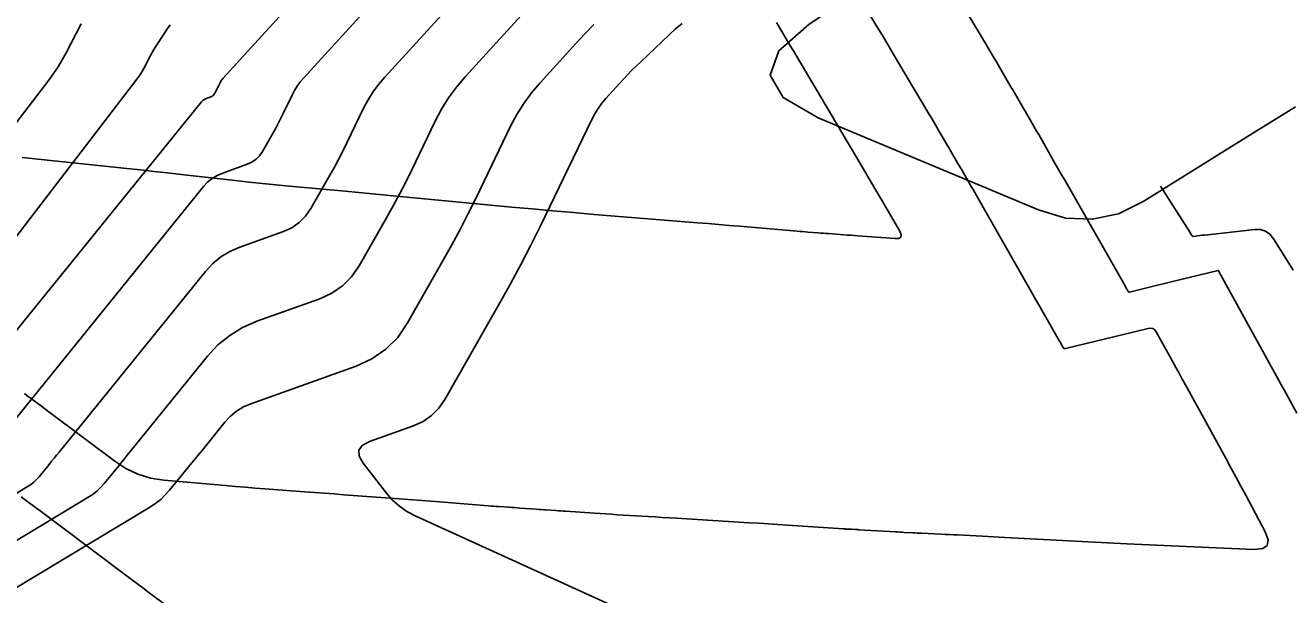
# Model space of a CAD drawing. Extents: x 1005228 to 1008882, y 1883389 to 1885754.
# Drawn here: x 1007945.8 to 1008004.6, y 1884625.3 to 1884651.8 of the extents above; entities that cross this region are included whole.
import ezdxf

# ---------------------------------------------------------------- set-up
doc = ezdxf.new("R2010")
doc.units = 0
for name, color, linetype in [('ATDIMS', 7, 'Continuous'), ('C-ANNO-NOTE', 7, 'Continuous'), ('S_BRIDGE', 7, 'Continuous'), ('TSOBSTACLE', 7, 'Continuous')]:
    doc.layers.add(name, color=color, linetype=linetype)

msp = doc.modelspace()

# ---------------------------------------------------------------- linework, layer by layer
at = {"layer": 'ATDIMS'}
msp.add_lwpolyline([(1007984.044, 1884653.976), (1007985.364, 1884651.76), (1007985.616, 1884651.337), (1007985.868, 1884650.914), (1007986.119, 1884650.49), (1007986.371, 1884650.067), (1007987.783, 1884647.687), (1007987.831, 1884647.606), (1007987.879, 1884647.525), (1007987.927, 1884647.443), (1007987.975, 1884647.362), (1007988.165, 1884647.036), (1007988.213, 1884646.955), (1007988.261, 1884646.873), (1007988.308, 1884646.792), (1007988.356, 1884646.71), (1007988.602, 1884646.29), (1007988.658, 1884646.192), (1007988.715, 1884646.095), (1007988.772, 1884645.998), (1007988.828, 1884645.9), (1007989.067, 1884645.489), (1007989.126, 1884645.388), (1007989.184, 1884645.287), (1007989.243, 1884645.186), (1007989.302, 1884645.085), (1007989.67, 1884644.449), (1007989.751, 1884644.309), (1007989.831, 1884644.169), (1007989.912, 1884644.029), (1007989.992, 1884643.889), (1007992.475, 1884639.529), (1007992.613, 1884639.287), (1007992.751, 1884639.045), (1007992.889, 1884638.803), (1007993.027, 1884638.561), (1007993.85, 1884637.118), (1007993.89, 1884637.048), (1007993.907, 1884637.019), (1007993.913, 1884637.009), (1007994.016, 1884636.824), (1007994.037, 1884636.796), (1007994.063, 1884636.778), (1007994.094, 1884636.771), (1007994.129, 1884636.775), (1007996.954, 1884637.464), (1007997.081, 1884637.495), (1007997.209, 1884637.526), (1007997.336, 1884637.557), (1007997.463, 1884637.587), (1007997.972, 1884637.71), (1007998.091, 1884637.722), (1007998.194, 1884637.698), (1007998.281, 1884637.638), (1007998.352, 1884637.542), (1007999.114, 1884636.159), (1007999.261, 1884635.89), (1007999.409, 1884635.622), (1007999.557, 1884635.353), (1007999.705, 1884635.084), (1008001.593, 1884631.644), (1008001.824, 1884631.221), (1008002.054, 1884630.797), (1008002.283, 1884630.372), (1008002.51, 1884629.947), (1008003.416, 1884628.243), (1008003.554, 1884627.873), (1008003.514, 1884627.614), (1008003.298, 1884627.466), (1008002.905, 1884627.43), (1007999.74, 1884627.558), (1007999.051, 1884627.587), (1007998.363, 1884627.618), (1007997.676, 1884627.651), (1007996.988, 1884627.686), (1007991.309, 1884627.983), (1007991.051, 1884627.997), (1007990.793, 1884628.01), (1007990.535, 1884628.024), (1007990.277, 1884628.037), (1007989.104, 1884628.099), (1007988.916, 1884628.108), (1007988.729, 1884628.118), (1007988.541, 1884628.127), (1007988.354, 1884628.135), (1007987.429, 1884628.178), (1007987.329, 1884628.182), (1007987.229, 1884628.187), (1007987.13, 1884628.192), (1007987.03, 1884628.198), (1007986.63, 1884628.22), (1007986.531, 1884628.226), (1007986.431, 1884628.231), (1007986.331, 1884628.237), (1007986.231, 1884628.243), (1007984.513, 1884628.344), (1007984.474, 1884628.346), (1007984.434, 1884628.348), (1007984.394, 1884628.35), (1007984.355, 1884628.353), (1007984.179, 1884628.362), (1007984.148, 1884628.364), (1007984.117, 1884628.365), (1007984.087, 1884628.367), (1007984.056, 1884628.368), (1007983.934, 1884628.374), (1007983.903, 1884628.376), (1007983.872, 1884628.378), (1007983.842, 1884628.379), (1007983.811, 1884628.381), (1007981.205, 1884628.557), (1007980.76, 1884628.586), (1007980.315, 1884628.615), (1007979.871, 1884628.643), (1007979.426, 1884628.67), (1007976.039, 1884628.876), (1007975.711, 1884628.895), (1007975.383, 1884628.915), (1007975.055, 1884628.935), (1007974.728, 1884628.955), (1007973.284, 1884629.043), (1007973.022, 1884629.059), (1007972.76, 1884629.076), (1007972.498, 1884629.093), (1007972.236, 1884629.111), (1007970.891, 1884629.204), (1007970.777, 1884629.212), (1007970.663, 1884629.22), (1007970.55, 1884629.227), (1007970.436, 1884629.235), (1007969.981, 1884629.264), (1007969.867, 1884629.271), (1007969.754, 1884629.279), (1007969.64, 1884629.287), (1007969.526, 1884629.295), (1007968.753, 1884629.352), (1007968.631, 1884629.36), (1007968.509, 1884629.369), (1007968.386, 1884629.378), (1007968.264, 1884629.386), (1007967.775, 1884629.42), (1007967.653, 1884629.428), (1007967.53, 1884629.437), (1007967.408, 1884629.446), (1007967.286, 1884629.456), (1007965.033, 1884629.638), (1007964.617, 1884629.671), (1007964.201, 1884629.703), (1007963.785, 1884629.735), (1007963.369, 1884629.766), (1007960.582, 1884629.972), (1007960.123, 1884630.006), (1007959.664, 1884630.04), (1007959.205, 1884630.074), (1007958.746, 1884630.108), (1007956.909, 1884630.244), (1007956.45, 1884630.278), (1007955.991, 1884630.315), (1007955.532, 1884630.353), (1007955.073, 1884630.393), (1007952.2, 1884630.65), (1007951.584, 1884630.747), (1007950.999, 1884630.926), (1007950.445, 1884631.185), (1007949.922, 1884631.525), (1007946.916, 1884633.785), (1007946.817, 1884633.86), (1007946.717, 1884633.935), (1007946.617, 1884634.009), (1007946.518, 1884634.084), (1007946.119, 1884634.383), (1007946.019, 1884634.458), (1007945.919, 1884634.533), (1007945.82, 1884634.607), (1007945.72, 1884634.682)], dxfattribs=at)
at = {"layer": 'C-ANNO-NOTE'}
for points in [[(1008004.823, 1884648.017), (1008003.642, 1884647.294), (1008002.466, 1884646.563), (1007997.773, 1884643.622), (1007996.587, 1884643.045), (1007995.375, 1884642.786), (1007994.136, 1884642.845), (1007992.872, 1884643.221), (1007982.635, 1884647.507), (1007981.01, 1884648.448), (1007980.398, 1884649.488), (1007980.799, 1884650.626), (1007982.214, 1884651.861), (1007990.518, 1884657.414), (1007992.524, 1884658.793), (1007994.492, 1884660.223), (1007996.422, 1884661.703), (1007998.315, 1884663.233), (1008023.689, 1884684.298)], [(1007962.526, 1884657.646), (1007954.954, 1884649.335), (1007954.921, 1884649.295), (1007954.89, 1884649.253), (1007954.862, 1884649.209), (1007954.838, 1884649.163), (1007954.747, 1884648.974), (1007954.724, 1884648.927), (1007954.7, 1884648.881), (1007954.675, 1884648.835), (1007954.65, 1884648.789), (1007954.544, 1884648.603), (1007954.515, 1884648.56), (1007954.479, 1884648.525), (1007954.438, 1884648.496), (1007954.391, 1884648.475), (1007954.147, 1884648.388), (1007954.093, 1884648.364), (1007954.042, 1884648.334), (1007953.997, 1884648.296), (1007953.956, 1884648.252), (1007940.693, 1884631.878)], [(1007944.015, 1884631.917), (1007954.049, 1884644.305), (1007954.239, 1884644.51), (1007954.451, 1884644.684), (1007954.686, 1884644.827), (1007954.942, 1884644.938), (1007956.08, 1884645.345), (1007956.3, 1884645.445), (1007956.492, 1884645.578), (1007956.656, 1884645.744), (1007956.793, 1884645.943), (1007957.287, 1884646.811), (1007957.406, 1884647.024), (1007957.521, 1884647.24), (1007957.633, 1884647.458), (1007957.742, 1884647.677), (1007958.167, 1884648.559), (1007958.281, 1884648.774), (1007958.409, 1884648.98), (1007958.552, 1884649.176), (1007958.709, 1884649.362), (1007964.733, 1884655.974)], [(1007943.732, 1884626.859), (1007948.718, 1884629.87), (1007948.918, 1884630.003), (1007949.105, 1884630.151), (1007949.278, 1884630.315), (1007949.438, 1884630.495), (1007950.049, 1884631.245), (1007950.202, 1884631.432), (1007950.354, 1884631.62), (1007950.507, 1884631.807), (1007950.659, 1884631.995), (1007954.235, 1884636.41), (1007954.723, 1884636.938), (1007955.269, 1884637.385), (1007955.871, 1884637.752), (1007956.531, 1884638.038), (1007959.458, 1884639.084), (1007960.023, 1884639.341), (1007960.517, 1884639.683), (1007960.939, 1884640.11), (1007961.29, 1884640.622), (1007962.561, 1884642.854), (1007962.867, 1884643.404), (1007963.165, 1884643.958), (1007963.452, 1884644.518), (1007963.731, 1884645.082), (1007964.825, 1884647.35), (1007965.117, 1884647.904), (1007965.447, 1884648.433), (1007965.814, 1884648.937), (1007966.219, 1884649.415), (1007969.148, 1884652.63)], [(1007937.552, 1884637.129), (1007946.856, 1884649.265), (1007947.079, 1884649.568), (1007947.288, 1884649.881), (1007947.483, 1884650.203), (1007947.663, 1884650.533), (1007948.359, 1884651.873)], [(1007941.807, 1884637.375), (1007950.952, 1884649.301), (1007951.045, 1884649.429), (1007951.133, 1884649.561), (1007951.215, 1884649.696), (1007951.292, 1884649.836), (1007951.584, 1884650.4), (1007951.659, 1884650.54), (1007951.738, 1884650.678), (1007951.82, 1884650.813), (1007951.906, 1884650.947), (1007952.383, 1884651.665), (1007952.496, 1884651.825)], [(1007944.999, 1884625.433), (1007951.583, 1884629.409), (1007951.83, 1884629.573), (1007952.061, 1884629.756), (1007952.275, 1884629.959), (1007952.472, 1884630.181), (1007953.227, 1884631.107), (1007953.416, 1884631.339), (1007953.604, 1884631.57), (1007953.793, 1884631.802), (1007953.981, 1884632.034), (1007955.048, 1884633.352), (1007955.303, 1884633.628), (1007955.588, 1884633.861), (1007955.904, 1884634.053), (1007956.249, 1884634.203), (1007961.147, 1884635.953), (1007961.884, 1884636.289), (1007962.529, 1884636.736), (1007963.081, 1884637.293), (1007963.539, 1884637.962), (1007965.198, 1884640.876), (1007965.598, 1884641.594), (1007965.986, 1884642.318), (1007966.362, 1884643.048), (1007966.725, 1884643.785), (1007968.332, 1884647.117), (1007968.618, 1884647.659), (1007968.941, 1884648.176), (1007969.301, 1884648.669), (1007969.697, 1884649.137), (1007971.356, 1884650.958), (1007971.775, 1884651.409), (1007972.202, 1884651.853)], [(1007974.853, 1884623.988), (1007963.897, 1884628.987), (1007963.512, 1884629.191), (1007963.16, 1884629.436), (1007962.841, 1884629.723), (1007962.554, 1884630.051), (1007961.473, 1884631.446), (1007961.289, 1884631.769), (1007961.276, 1884632.043), (1007961.434, 1884632.266), (1007961.764, 1884632.44), (1007963.812, 1884633.172), (1007964.263, 1884633.377), (1007964.657, 1884633.65), (1007964.995, 1884633.991), (1007965.275, 1884634.4), (1007967.835, 1884638.898), (1007968.329, 1884639.783), (1007968.808, 1884640.677), (1007969.271, 1884641.578), (1007969.72, 1884642.488), (1007972.105, 1884647.433), (1007972.243, 1884647.695), (1007972.399, 1884647.944), (1007972.572, 1884648.182), (1007972.764, 1884648.407), (1007973.564, 1884649.286), (1007973.766, 1884649.503), (1007973.971, 1884649.717), (1007974.181, 1884649.927), (1007974.395, 1884650.134), (1007975.702, 1884651.374), (1007975.997, 1884651.642), (1007976.303, 1884651.897)]]:
    msp.add_lwpolyline(points, dxfattribs=at)
at = {"layer": 'S_BRIDGE'}
msp.add_lwpolyline([(1007966.941, 1884654.302), (1007962.464, 1884649.388), (1007962.183, 1884649.056), (1007961.928, 1884648.707), (1007961.699, 1884648.339), (1007961.496, 1884647.955), (1007960.736, 1884646.38), (1007960.543, 1884645.988), (1007960.343, 1884645.599), (1007960.137, 1884645.214), (1007959.924, 1884644.833), (1007959.041, 1884643.282), (1007958.798, 1884642.927), (1007958.504, 1884642.63), (1007958.161, 1884642.393), (1007957.769, 1884642.214), (1007955.736, 1884641.488), (1007955.278, 1884641.289), (1007954.86, 1884641.035), (1007954.481, 1884640.724), (1007954.142, 1884640.358), (1007947.337, 1884631.956), (1007947.221, 1884631.812), (1007947.104, 1884631.669), (1007946.987, 1884631.526), (1007946.871, 1884631.382), (1007946.403, 1884630.809), (1007946.281, 1884630.672), (1007946.149, 1884630.547), (1007946.006, 1884630.433), (1007945.853, 1884630.332), (1007942.17, 1884628.107)], dxfattribs=at)
at = {"layer": 'TSOBSTACLE'}
for points in [[(1007987.453, 1884655.92), (1007990.248, 1884651.228), (1007990.31, 1884651.124), (1007990.372, 1884651.019), (1007990.435, 1884650.915), (1007990.497, 1884650.81), (1007990.745, 1884650.392), (1007990.807, 1884650.287), (1007990.869, 1884650.182), (1007990.931, 1884650.077), (1007990.992, 1884649.972), (1007991.543, 1884649.032), (1007991.576, 1884648.975), (1007991.609, 1884648.919), (1007991.675, 1884648.806), (1007991.708, 1884648.749), (1007991.741, 1884648.693), (1007992.552, 1884647.297), (1007992.58, 1884647.249), (1007992.607, 1884647.202), (1007992.635, 1884647.154), (1007992.663, 1884647.106), (1007992.773, 1884646.915), (1007992.801, 1884646.867), (1007992.828, 1884646.82), (1007992.856, 1884646.772), (1007992.883, 1884646.724), (1007993.577, 1884645.506), (1007993.701, 1884645.287), (1007993.826, 1884645.069), (1007993.951, 1884644.85), (1007994.076, 1884644.631), (1007996.835, 1884639.796), (1007996.898, 1884639.686), (1007996.973, 1884639.555), (1007996.991, 1884639.522), (1007997.01, 1884639.488), (1007997.047, 1884639.422), (1007997.057, 1884639.408), (1007997.07, 1884639.399), (1007997.085, 1884639.396), (1007997.103, 1884639.398), (1007998.218, 1884639.67), (1007998.41, 1884639.717), (1007998.603, 1884639.764), (1007998.795, 1884639.81), (1007998.987, 1884639.857), (1008001.231, 1884640.396), (1008001.238, 1884640.397), (1008001.239, 1884640.396), (1008001.256, 1884640.369), (1008001.263, 1884640.356), (1008004.113, 1884635.181), (1008004.211, 1884635.004), (1008004.308, 1884634.827), (1008004.405, 1884634.65), (1008004.503, 1884634.472), (1008004.892, 1884633.764)], [(1007945.62, 1884645.665), (1007950.491, 1884645.148), (1007951.121, 1884645.08), (1007951.75, 1884645.012), (1007952.38, 1884644.942), (1007953.01, 1884644.871), (1007955.527, 1884644.587), (1007956.157, 1884644.517), (1007956.787, 1884644.451), (1007957.417, 1884644.388), (1007958.048, 1884644.328), (1007960.63, 1884644.09), (1007961.27, 1884644.03), (1007961.911, 1884643.971), (1007962.551, 1884643.91), (1007963.191, 1884643.849), (1007968.364, 1884643.355), (1007969.326, 1884643.265), (1007970.289, 1884643.178), (1007971.252, 1884643.095), (1007972.216, 1884643.014), (1007977.02, 1884642.622), (1007977.508, 1884642.582), (1007977.997, 1884642.542), (1007978.485, 1884642.501), (1007978.973, 1884642.46), (1007981.659, 1884642.233), (1007981.781, 1884642.223), (1007981.903, 1884642.213), (1007982.025, 1884642.203), (1007982.148, 1884642.194), (1007982.637, 1884642.157), (1007982.759, 1884642.147), (1007982.881, 1884642.138), (1007983.004, 1884642.128), (1007983.126, 1884642.119), (1007983.826, 1884642.063), (1007983.984, 1884642.051), (1007984.141, 1884642.039), (1007984.299, 1884642.026), (1007984.456, 1884642.015), (1007986.204, 1884641.884), (1007986.383, 1884641.894), (1007986.478, 1884641.955), (1007986.492, 1884642.067), (1007986.423, 1884642.232), (1007985.771, 1884643.356), (1007985.752, 1884643.39), (1007985.713, 1884643.457), (1007984.959, 1884644.748), (1007984.931, 1884644.795), (1007984.896, 1884644.855), (1007984.875, 1884644.891), (1007981.588, 1884650.429), (1007981.476, 1884650.619), (1007981.363, 1884650.808), (1007981.25, 1884650.997), (1007981.138, 1884651.187), (1007980.687, 1884651.943)], [(1007998.552, 1884644.319), (1007999.785, 1884642.388), (1007999.843, 1884642.297), (1007999.979, 1884642.085), (1008000.025, 1884642.013), (1008000.033, 1884642.002), (1008000.043, 1884641.996), (1008000.055, 1884641.992), (1008000.068, 1884641.992), (1008000.378, 1884642.026), (1008000.49, 1884642.039), (1008000.603, 1884642.051), (1008002.932, 1884642.307), (1008003.2, 1884642.304), (1008003.435, 1884642.232), (1008003.635, 1884642.092), (1008003.803, 1884641.883), (1008004.406, 1884640.91), (1008004.557, 1884640.667), (1008004.708, 1884640.423)], [(1007952.411, 1884624.751), (1007951.463, 1884625.459), (1007951.226, 1884625.636), (1007950.99, 1884625.813), (1007950.753, 1884625.991), (1007950.517, 1884626.168), (1007947.318, 1884628.573), (1007946.883, 1884628.9), (1007946.448, 1884629.226), (1007946.012, 1884629.553), (1007945.577, 1884629.879)]]:
    msp.add_lwpolyline(points, dxfattribs=at)

doc.saveas('drawing.dxf')
